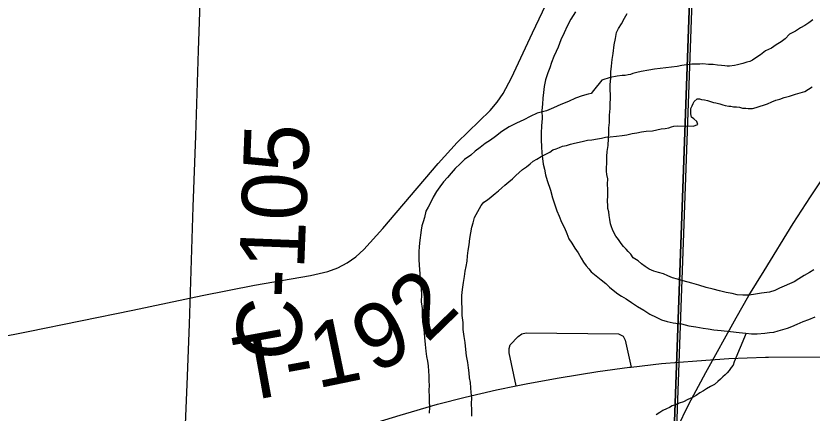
# Model space of a CAD drawing. Extents: x 2.4 to 73.1, y 4.5 to 25.6.
# Drawn here: x 42.7626 to 43.1107, y 21.1381 to 21.3119 of the extents above; entities that cross this region are included whole.
import ezdxf

# ---------------------------------------------------------------- set-up
doc = ezdxf.new("R2010")
doc.units = 0
for name, color, linetype in [('GM_X_County_Road', 7, 'Continuous'), ('GM_X_County_Road_Text', 7, 'Continuous'), ('GM_X_Interchange_Ramps', 7, 'Continuous'), ('GM_X_Major_River', 7, 'Continuous'), ('GM_X_Minor_River', 7, 'Continuous'), ('GM_X_Section', 7, 'Continuous'), ('GM_X_Township', 7, 'Continuous'), ('GM_X_Township_Road', 7, 'Continuous'), ('GM_X_Township_Road_Text', 7, 'Continuous'), ('GM_X_US_Route', 7, 'Continuous')]:
    doc.layers.add(name, color=color, linetype=linetype)

msp = doc.modelspace()

# ---------------------------------------------------------------- linework, layer by layer
at = {"layer": 'GM_X_County_Road'}
for points in [[(42.83472, 21.09908), (42.83558, 21.11299), (42.83634, 21.12591), (42.83677, 21.13326), (42.83753, 21.15062), (42.83843, 21.17703), (42.84013, 21.2283), (42.8412, 21.25937), (42.84246, 21.29666), (42.84383, 21.33861), (42.84608, 21.37897), (42.8481, 21.40999), (42.84813, 21.41056)], [(43.03168, 21.15827), (43.04486, 21.15973), (43.06037, 21.16104), (43.07433, 21.162), (43.09038, 21.16252), (43.09126, 21.16252)], [(43.09126, 21.16252), (43.0917, 21.16252), (43.11468, 21.16274), (43.12715, 21.16233), (43.18007, 21.15987), (43.21743, 21.15816), (43.28749, 21.15524), (43.31853, 21.15402)], [(42.98138, 21.15005), (42.98639, 21.15109), (43.00017, 21.15358), (43.01707, 21.15627), (43.03094, 21.15819), (43.03168, 21.15827)], [(42.83472, 21.09908), (42.84503, 21.10419), (42.85632, 21.10944), (42.86631, 21.11378), (42.87781, 21.11854), (42.88936, 21.12313), (42.89367, 21.12485), (42.9039, 21.12858), (42.91717, 21.13305), (42.93054, 21.13722), (42.94699, 21.14194), (42.95905, 21.14506), (42.97268, 21.14825), (42.98138, 21.15005)]]:
    msp.add_lwpolyline(points, dxfattribs=at)
at = {"layer": 'GM_X_Interchange_Ramps'}
for points in [[(43.00026, 19.6242), (43.02494, 20.24735), (43.02867, 20.50317), (43.03617, 20.59793), (43.03655, 20.6088), (43.05138, 21.12738), (43.05159, 21.13172), (43.06495, 21.50478), (43.06614, 21.53771), (43.06777, 21.58321), (43.06964, 21.64877)], [(42.98138, 21.15005), (42.97828, 21.1645), (42.97828, 21.16631), (42.97877, 21.16803), (42.98222, 21.17165), (42.98387, 21.17272), (42.98575, 21.17319), (43.02612, 21.17272), (43.02817, 21.17173), (43.029, 21.17001), (43.03168, 21.15827)]]:
    msp.add_lwpolyline(points, dxfattribs=at)
at = {"layer": 'GM_X_Major_River'}
for points in [[(43.00721, 21.31361), (43.00524, 21.31042), (43.00365, 21.30742), (43.00225, 21.30441), (43.00085, 21.3014), (42.99964, 21.2982), (42.99884, 21.29632), (42.99784, 21.29406), (42.99683, 21.29143), (42.99602, 21.28917), (42.99521, 21.2869), (42.99419, 21.28389), (42.99355, 21.28105), (42.9933, 21.2784), (42.99306, 21.27593), (42.99281, 21.27328), (42.99255, 21.27044), (42.99267, 21.26702), (42.99241, 21.26379), (42.99233, 21.26056), (42.99226, 21.25753), (42.99239, 21.25467), (42.99252, 21.25182), (42.99285, 21.24953), (42.99317, 21.24706), (42.99369, 21.24477), (42.9942, 21.24229), (42.99491, 21.2398), (42.99633, 21.23559), (42.99721, 21.23234), (42.99828, 21.22928), (42.99917, 21.2266), (43.00007, 21.2243), (43.00115, 21.22161), (43.00243, 21.21912), (43.00351, 21.21662), (43.00441, 21.21432), (43.0057, 21.21239), (43.00698, 21.21027), (43.00846, 21.20815), (43.00973, 21.20584), (43.01084, 21.20411), (43.01194, 21.20256), (43.01305, 21.20121), (43.01416, 21.19986), (43.01846, 21.19634), (43.02051, 21.19477), (43.02219, 21.19322), (43.02368, 21.19185), (43.02573, 21.19029), (43.02742, 21.1893), (43.02949, 21.18811), (43.03173, 21.18654), (43.03436, 21.18477), (43.03717, 21.18319), (43.03979, 21.18142), (43.04261, 21.18003), (43.04487, 21.17884), (43.04733, 21.17821), (43.04997, 21.17758), (43.05358, 21.17712), (43.05679, 21.17629), (43.05982, 21.17584), (43.06304, 21.1752), (43.06531, 21.17496), (43.06778, 21.17453), (43.071, 21.17426), (43.07498, 21.17379), (43.07877, 21.17333), (43.08181, 21.17307), (43.08428, 21.17282), (43.08675, 21.17277), (43.08999, 21.17308), (43.09208, 21.17341), (43.09399, 21.17356), (43.0959, 21.17408), (43.098, 21.17461), (43.09992, 21.17532), (43.10184, 21.17604), (43.10414, 21.17694), (43.10683, 21.17821), (43.10932, 21.1791), (43.11201, 21.18018)], [(43.0218, 21.26047), (43.02182, 21.26161), (43.02185, 21.26294), (43.02209, 21.26521), (43.02217, 21.26844), (43.02242, 21.27129), (43.02248, 21.27375), (43.02252, 21.27565), (43.02256, 21.27755), (43.02241, 21.27945), (43.02247, 21.28192), (43.02272, 21.28458), (43.02278, 21.28742), (43.02303, 21.28989), (43.02328, 21.29273), (43.02372, 21.29538), (43.02419, 21.29917), (43.02482, 21.30201), (43.02526, 21.30466), (43.02606, 21.30635), (43.02744, 21.30841), (43.02863, 21.31085), (43.02982, 21.31291)], [(43.11106, 21.31011), (43.10932, 21.30882), (43.10759, 21.30772), (43.10566, 21.30662), (43.10354, 21.30515), (43.10085, 21.30388), (43.0989, 21.30184), (43.09716, 21.30055), (43.09504, 21.29927), (43.09292, 21.2978), (43.09042, 21.29652), (43.0881, 21.29487), (43.08617, 21.29358), (43.08462, 21.29247), (43.08347, 21.29193), (43.08213, 21.29158), (43.08041, 21.29105), (43.07812, 21.29053), (43.07678, 21.29018)], [(43.07678, 21.29018), (43.07468, 21.28985), (43.07354, 21.28988), (43.07259, 21.29009), (43.07107, 21.29012), (43.06937, 21.29035), (43.06747, 21.29059), (43.06538, 21.29063), (43.06291, 21.29088), (43.06158, 21.29072), (43.06006, 21.29075), (43.05816, 21.2908), (43.05587, 21.29047), (43.05377, 21.29014), (43.05167, 21.2898), (43.0492, 21.28948), (43.04672, 21.28916), (43.04424, 21.28883), (43.04176, 21.28851), (43.03928, 21.28819), (43.03603, 21.2875), (43.03412, 21.28716), (43.0324, 21.28663), (43.03125, 21.28628), (43.0303, 21.28611), (43.02896, 21.28576), (43.02763, 21.28579), (43.02553, 21.28546), (43.02248, 21.28496), (43.01884, 21.28371), (43.01513, 21.27924), (43.01415, 21.27793), (43.01281, 21.27758), (43.01013, 21.27688), (43.00725, 21.27581), (43.00418, 21.27436), (43.00092, 21.2731), (42.99766, 21.27165), (42.99459, 21.27039), (42.99057, 21.26934), (42.9875, 21.26789), (42.98461, 21.26644), (42.98154, 21.26499), (42.97827, 21.26335), (42.97499, 21.26134), (42.97228, 21.25912), (42.97015, 21.25746), (42.96784, 21.25599), (42.96552, 21.25433), (42.96339, 21.25267), (42.96145, 21.25101), (42.95875, 21.24898), (42.9568, 21.24712), (42.95467, 21.24508), (42.95291, 21.24303), (42.95135, 21.24117), (42.94959, 21.23931), (42.94802, 21.23706), (42.94645, 21.23501), (42.94507, 21.23257), (42.94387, 21.23013), (42.94288, 21.22825), (42.94189, 21.22638), (42.94126, 21.22373), (42.94064, 21.22184), (42.94003, 21.21996), (42.9398, 21.21806), (42.93911, 21.21257), (42.93887, 21.21068), (42.93884, 21.20897), (42.9388, 21.20745), (42.93875, 21.20536), (42.93889, 21.20289), (42.93904, 21.20098), (42.93918, 21.19908), (42.93932, 21.1968), (42.93946, 21.19471), (42.93979, 21.19242), (42.93993, 21.18995), (42.93986, 21.18672), (42.94017, 21.18386), (42.9403, 21.18101), (42.94042, 21.17797), (42.94092, 21.17473), (42.94122, 21.17111), (42.94153, 21.16806), (42.94184, 21.16521), (42.94217, 21.16292), (42.94251, 21.16082), (42.94284, 21.15872), (42.94298, 21.15644), (42.94312, 21.15435), (42.94307, 21.15226), (42.94322, 21.15017), (42.94317, 21.14808), (42.9433, 21.14523), (42.94325, 21.14314), (42.94338, 21.14067), (42.94332, 21.13801)], [(42.97636, 21.23775), (42.97811, 21.23923), (42.97966, 21.24053), (42.98121, 21.24201), (42.98257, 21.24331), (42.98412, 21.2446), (42.98586, 21.2459), (42.98741, 21.24719), (42.98877, 21.2483), (42.99031, 21.24921), (42.99223, 21.25031), (42.99397, 21.25122), (42.99608, 21.25231), (42.99743, 21.25323), (42.99878, 21.25377), (43.00031, 21.25431), (43.00165, 21.25485), (43.00337, 21.25519), (43.00509, 21.25572), (43.00682, 21.25625), (43.00891, 21.25658), (43.01083, 21.25711), (43.01255, 21.25745), (43.01445, 21.2576), (43.01693, 21.25811), (43.01865, 21.25845), (43.02037, 21.25879), (43.02246, 21.25893), (43.02513, 21.25925), (43.02761, 21.25958), (43.02971, 21.25991), (43.032, 21.26043), (43.0341, 21.26076), (43.0362, 21.26109), (43.03811, 21.26143), (43.04096, 21.26155), (43.04288, 21.26208), (43.04478, 21.26242), (43.0465, 21.26257), (43.04803, 21.26291), (43.04918, 21.26327), (43.05033, 21.26362), (43.05166, 21.26378), (43.05869, 21.26362), (43.0608, 21.26433), (43.06026, 21.26567), (43.05895, 21.26684), (43.05802, 21.26762), (43.05767, 21.26896), (43.0577, 21.27029), (43.05773, 21.27143), (43.05832, 21.27256), (43.05872, 21.2735), (43.05912, 21.27444), (43.06048, 21.27555), (43.06143, 21.27553), (43.06237, 21.27531), (43.0637, 21.27509), (43.06503, 21.27487), (43.06635, 21.27446), (43.06767, 21.27405), (43.06862, 21.27384), (43.07032, 21.27342), (43.07164, 21.27301), (43.07277, 21.27261), (43.07429, 21.27238), (43.07524, 21.27236), (43.07637, 21.27215), (43.0777, 21.27212), (43.07903, 21.2719), (43.08035, 21.27149), (43.08168, 21.27146), (43.08282, 21.27143), (43.08472, 21.27139), (43.08625, 21.27173), (43.09123, 21.27333), (43.09315, 21.27423), (43.09488, 21.27495), (43.0966, 21.27549), (43.09851, 21.2762), (43.10081, 21.27672), (43.10349, 21.27761), (43.10751, 21.27885), (43.11079, 21.28086)], [(43.11152, 21.20071), (43.10959, 21.19961), (43.10728, 21.19833), (43.10497, 21.19687), (43.10285, 21.19558), (43.09651, 21.19269), (43.0944, 21.19178), (43.0921, 21.19108), (43.08867, 21.19058), (43.08599, 21.19007), (43.08314, 21.18976), (43.08047, 21.18963), (43.07801, 21.18987), (43.07574, 21.19049), (43.07309, 21.19093), (43.07025, 21.19157), (43.06742, 21.19239), (43.06439, 21.19303), (43.06118, 21.19405), (43.05816, 21.19488), (43.05438, 21.19591), (43.05192, 21.19673), (43.04966, 21.19735), (43.04758, 21.19815), (43.0457, 21.19896), (43.04362, 21.19957), (43.04155, 21.20019), (43.03947, 21.201), (43.03779, 21.20217), (43.0361, 21.20335), (43.03461, 21.20471), (43.03255, 21.20609), (43.03145, 21.20764), (43.03033, 21.2088), (43.0294, 21.20977), (43.02829, 21.21094), (43.02718, 21.21229), (43.02608, 21.21402), (43.02497, 21.21557), (43.02406, 21.21711), (43.02352, 21.21845), (43.02297, 21.2196), (43.02262, 21.22094), (43.02228, 21.22285), (43.02194, 21.22457), (43.02179, 21.22609), (43.02144, 21.22762), (43.02147, 21.22895), (43.02132, 21.23085), (43.02138, 21.23332), (43.02144, 21.23597), (43.0213, 21.23826), (43.02135, 21.24054), (43.02101, 21.24244), (43.02086, 21.24397), (43.02097, 21.2489), (43.021, 21.25042), (43.02105, 21.25251), (43.02149, 21.25516), (43.02175, 21.25819), (43.0218, 21.26047)], [(42.96193, 21.13683), (42.96199, 21.13948), (42.96186, 21.14215), (42.96192, 21.14481), (42.96159, 21.14709), (42.96145, 21.14919), (42.96131, 21.15147), (42.96097, 21.15356), (42.96083, 21.15566), (42.9605, 21.15795), (42.96017, 21.16023), (42.95967, 21.16309), (42.95935, 21.16595), (42.95904, 21.169), (42.95853, 21.17167), (42.95822, 21.17471), (42.9581, 21.17776), (42.95778, 21.1808), (42.95766, 21.18385), (42.95754, 21.1867), (42.9576, 21.18955), (42.95785, 21.1922), (42.9583, 21.19523), (42.95874, 21.19788), (42.95898, 21.20015), (42.95941, 21.20223), (42.95984, 21.2045), (42.96008, 21.20697), (42.96032, 21.20924), (42.96076, 21.2117), (42.96101, 21.21454), (42.96145, 21.217), (42.96188, 21.21946), (42.9625, 21.22135), (42.96312, 21.22361), (42.96609, 21.22887), (42.96726, 21.23036), (42.96881, 21.23146), (42.97036, 21.23276), (42.9721, 21.23424), (42.97365, 21.23534), (42.97501, 21.23664), (42.97636, 21.23775)]]:
    msp.add_lwpolyline(points, dxfattribs=at)
at = {"layer": 'GM_X_Minor_River'}
msp.add_lwpolyline([(43.08191, 21.17306), (43.07658, 21.16046), (43.07617, 21.15914), (43.07539, 21.15802), (43.07441, 21.15671), (43.07363, 21.15578), (43.07266, 21.15485), (43.07169, 21.15392), (43.07071, 21.15299), (43.06955, 21.15188), (43.068, 21.15059), (43.06627, 21.14967), (43.06453, 21.14876), (43.06318, 21.14784), (43.06164, 21.14693), (43.0601, 21.14582), (43.05837, 21.14491), (43.05644, 21.14401), (43.05452, 21.1431), (43.0526, 21.14238), (43.05107, 21.14166), (43.04954, 21.14131), (43.04838, 21.14058), (43.04704, 21.14004), (43.0455, 21.13931), (43.04415, 21.13839), (43.0426, 21.13729)], dxfattribs=at)
at = {"layer": 'GM_X_Section'}
for points in [[(43.06884, 21.64518), (43.05029, 21.12615), (42.54599, 21.1341), (42.56467, 21.65913), (42.5681, 21.65904)], [(43.56285, 21.63383), (43.5524, 21.1137), (43.05029, 21.12615), (43.06884, 21.64518)]]:
    msp.add_lwpolyline(points, close=True, dxfattribs=at)
at = {"layer": 'GM_X_Township'}
msp.add_lwpolyline([(43.00026, 19.6242), (43.02494, 20.24735), (43.02867, 20.50317), (43.03617, 20.59793), (43.03655, 20.6088), (43.05138, 21.12738), (43.05159, 21.13172), (43.06495, 21.50478), (43.06614, 21.53771), (43.06777, 21.58321), (43.06964, 21.64877)], dxfattribs=at)
at = {"layer": 'GM_X_Township_Road'}
msp.add_lwpolyline([(42.69634, 21.1597), (42.76799, 21.17381), (42.81365, 21.18314), (42.84404, 21.18961), (42.8669, 21.19411), (42.8914, 21.19831), (42.89898, 21.20006), (42.90336, 21.20164), (42.90747, 21.20381), (42.91127, 21.20651), (42.91472, 21.20964), (42.92309, 21.21882), (42.94717, 21.2473), (42.9556, 21.25643), (42.97003, 21.27055), (42.97304, 21.27411), (42.97564, 21.27797), (42.97926, 21.28484), (42.9885, 21.30453), (42.99581, 21.31998)], dxfattribs=at)
at = {"layer": 'GM_X_US_Route'}
msp.add_lwpolyline([(43.05171, 21.13144), (43.0568, 21.14194), (43.06422, 21.1559), (43.07754, 21.17979), (43.08306, 21.18955), (43.08978, 21.20039), (43.10243, 21.22103), (43.11004, 21.23278), (43.12813, 21.25994)], dxfattribs=at)

# ---------------------------------------------------------------- texts
at = {"layer": 'GM_X_County_Road_Text'}
msp.add_text('C-105', height=0.028409, rotation=87.7973, dxfattribs=at).set_placement((42.88706, 21.16068))
at = {"layer": 'GM_X_Township_Road_Text'}
for s, rotation, p in [('2', 44.2651, (42.9424, 21.16837)), ('9', 26.5661, (42.91899, 21.15502)), ('1', 11.6884, (42.89427, 21.14885)), ('T', 10.2588, (42.86113, 21.14282)), ('-', 10.3727, (42.8821, 21.14661))]:
    msp.add_text(s, height=0.02841, rotation=rotation, dxfattribs=at).set_placement(p)

doc.saveas('drawing.dxf')
